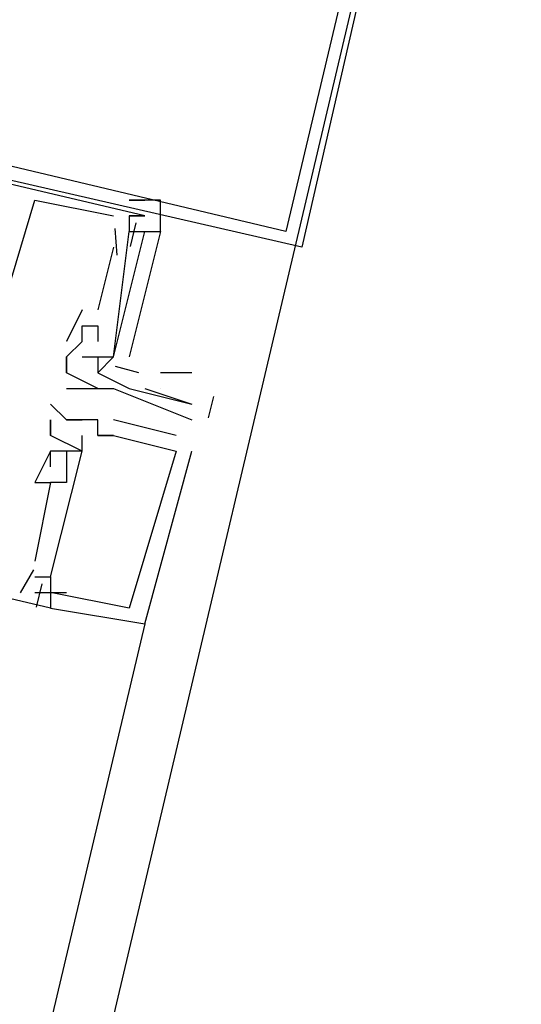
# Model space of a CAD drawing. Header units: feet. Extents: x -79 to 198, y -22 to 181.
# Tile 278 of 318: x 135.067 to 135.493, y 121.908 to 122.744. Entities that reach past the tile are written whole.
import ezdxf

# ---------------------------------------------------------------- set-up
doc = ezdxf.new("R2010")
doc.units = ezdxf.units.FT
doc.layers.add('A-LINEA', color=7, linetype='CONTINUOUS')

msp = doc.modelspace()

# ---------------------------------------------------------------- linework, layer by layer
at = {"layer": 'A-LINEA'}
for p, q in [((132.3067, 109.8711), (135.4933, 123.3644)), ((135.08, 122.5911), (135.08, 122.5911)), ((135.08, 122.5911), (135.08, 122.5911)), ((135.08, 122.5911), (135.08, 122.5911)), ((135.1333, 122.5778), (135.1333, 122.5778)), ((135.1333, 122.5778), (135.1333, 122.5778)), ((135.1333, 122.5778), (135.1333, 122.5778)), ((135.1467, 122.5778), (135.1467, 122.5778)), ((135.1467, 122.5778), (135.1467, 122.5778)), ((135.1467, 122.5778), (135.1467, 122.5778)), ((135.16, 122.5778), (135.16, 122.5778)), ((135.16, 122.5778), (135.16, 122.5778)), ((135.16, 122.5778), (135.16, 122.5778)), ((135.1733, 122.5778), (135.1733, 122.5778)), ((135.1733, 122.5778), (135.1733, 122.5778)), ((135.1733, 122.5778), (135.1733, 122.5778)), ((135.1657, 122.5717), (135.1609, 122.5517)), ((135.1657, 122.5717), (135.1609, 122.5517)), ((135.1657, 122.5717), (135.1609, 122.5517)), ((135.1467, 122.5644), (135.1467, 122.5644)), ((135.1467, 122.5644), (135.1467, 122.5644)), ((135.1467, 122.5644), (135.1467, 122.5644)), ((135.1479, 122.5669), (135.1495, 122.5443)), ((135.1479, 122.5669), (135.1495, 122.5443)), ((135.1479, 122.5669), (135.1495, 122.5443)), ((135.16, 122.5644), (135.16, 122.5644)), ((135.16, 122.5644), (135.16, 122.5644)), ((135.16, 122.5644), (135.16, 122.5644)), ((135.1467, 122.5511), (135.1333, 122.4978)), ((135.1467, 122.5511), (135.1333, 122.4978)), ((135.1467, 122.5511), (135.1333, 122.4978)), ((135.1467, 122.5511), (135.1467, 122.5511)), ((135.1467, 122.5511), (135.1467, 122.5511)), ((135.1467, 122.5511), (135.1467, 122.5511)), ((135.12, 122.4978), (135.1067, 122.4711)), ((135.12, 122.4978), (135.1067, 122.4711)), ((135.12, 122.4978), (135.1067, 122.4711)), ((135.12, 122.4978), (135.12, 122.4978)), ((135.12, 122.4978), (135.12, 122.4978)), ((135.12, 122.4978), (135.12, 122.4978)), ((135.1333, 122.4978), (135.1333, 122.4978)), ((135.1333, 122.4978), (135.1333, 122.4978)), ((135.1333, 122.4978), (135.1333, 122.4978)), ((135.12, 122.4844), (135.12, 122.4844)), ((135.12, 122.4844), (135.12, 122.4844)), ((135.12, 122.4844), (135.12, 122.4844)), ((135.1333, 122.4844), (135.1333, 122.4844)), ((135.1333, 122.4844), (135.1333, 122.4844)), ((135.1333, 122.4844), (135.1333, 122.4844)), ((135.1067, 122.4711), (135.1067, 122.4711)), ((135.1067, 122.4711), (135.1067, 122.4711)), ((135.1067, 122.4711), (135.1067, 122.4711)), ((135.1067, 122.4711), (135.1067, 122.4711)), ((135.1067, 122.4711), (135.1067, 122.4711)), ((135.1067, 122.4711), (135.1067, 122.4711)), ((135.1067, 122.4711), (135.1067, 122.4711)), ((135.12, 122.4711), (135.12, 122.4711)), ((135.12, 122.4711), (135.12, 122.4711)), ((135.12, 122.4711), (135.12, 122.4711)), ((135.12, 122.4711), (135.12, 122.4711)), ((135.1333, 122.4711), (135.1333, 122.4711)), ((135.1333, 122.4711), (135.1333, 122.4711)), ((135.1333, 122.4711), (135.1333, 122.4711)), ((135.1067, 122.4578), (135.1067, 122.4444)), ((135.1067, 122.4578), (135.1067, 122.4578)), ((135.1067, 122.4578), (135.1067, 122.4578)), ((135.1067, 122.4578), (135.1067, 122.4578)), ((135.1067, 122.4578), (135.1067, 122.4578)), ((135.1067, 122.4578), (135.1067, 122.4578)), ((135.1067, 122.4578), (135.1067, 122.4578)), ((135.1067, 122.4578), (135.1067, 122.4578)), ((135.1067, 122.4578), (135.1067, 122.4578)), ((135.12, 122.4578), (135.12, 122.4578)), ((135.12, 122.4578), (135.12, 122.4578)), ((135.12, 122.4578), (135.12, 122.4578)), ((135.1333, 122.4578), (135.1333, 122.4578)), ((135.1333, 122.4578), (135.1333, 122.4578)), ((135.1333, 122.4578), (135.1333, 122.4578)), ((135.1333, 122.4578), (135.1333, 122.4578)), ((135.1333, 122.4578), (135.1333, 122.4578)), ((135.1467, 122.4578), (135.1467, 122.4578)), ((135.1467, 122.4578), (135.1467, 122.4578)), ((135.1467, 122.4578), (135.1467, 122.4578)), ((135.1467, 122.4578), (135.1467, 122.4578)), ((135.1482, 122.45), (135.1681, 122.4445)), ((135.1482, 122.45), (135.1681, 122.4445)), ((135.1482, 122.45), (135.1681, 122.4445)), ((135.1067, 122.4444), (135.1067, 122.4444)), ((135.1067, 122.4444), (135.1067, 122.4444)), ((135.1333, 122.4444), (135.1333, 122.4444)), ((135.1333, 122.4444), (135.1333, 122.4444)), ((135.2133, 122.4444), (135.1867, 122.4444)), ((135.1067, 122.4311), (135.1067, 122.4311)), ((135.12, 122.4311), (135.12, 122.4311)), ((135.1333, 122.4311), (135.1333, 122.4311)), ((135.1333, 122.4311), (135.1333, 122.4311)), ((135.1467, 122.4311), (135.1467, 122.4311)), ((135.16, 122.4311), (135.16, 122.4311)), ((135.16, 122.4311), (135.16, 122.4311)), ((135.1733, 122.4311), (135.2133, 122.4178)), ((135.1867, 122.4311), (135.1867, 122.4311)), ((135.0933, 122.4178), (135.0933, 122.4178)), ((135.0933, 122.4178), (135.0933, 122.4178)), ((135.0933, 122.4178), (135.0933, 122.4178)), ((135.2133, 122.4178), (135.2133, 122.4178)), ((135.2317, 122.4243), (135.2273, 122.406)), ((135.0933, 122.4044), (135.0933, 122.3911)), ((135.0933, 122.4044), (135.0933, 122.4044)), ((135.0933, 122.4044), (135.0933, 122.4044)), ((135.0933, 122.4044), (135.0933, 122.3911)), ((135.0933, 122.4044), (135.0933, 122.4044)), ((135.0933, 122.4044), (135.0933, 122.4044)), ((135.0933, 122.4044), (135.0933, 122.3911)), ((135.0933, 122.4044), (135.0933, 122.4044)), ((135.0933, 122.4044), (135.0933, 122.4044)), ((135.1067, 122.4044), (135.12, 122.4044)), ((135.1067, 122.4044), (135.1067, 122.4044)), ((135.1067, 122.4044), (135.1067, 122.4044)), ((135.1067, 122.4044), (135.12, 122.4044)), ((135.1067, 122.4044), (135.1067, 122.4044)), ((135.1067, 122.4044), (135.1067, 122.4044)), ((135.1067, 122.4044), (135.12, 122.4044)), ((135.1067, 122.4044), (135.1067, 122.4044)), ((135.1067, 122.4044), (135.1067, 122.4044)), ((135.12, 122.4044), (135.12, 122.4044)), ((135.12, 122.4044), (135.12, 122.4044)), ((135.12, 122.4044), (135.12, 122.4044)), ((135.1333, 122.4044), (135.1333, 122.4044)), ((135.1333, 122.4044), (135.1333, 122.4044)), ((135.1333, 122.4044), (135.1333, 122.4044)), ((135.1333, 122.4044), (135.1333, 122.4044)), ((135.1333, 122.4044), (135.1333, 122.4044)), ((135.1333, 122.4044), (135.1333, 122.4044)), ((135.1333, 122.4044), (135.1333, 122.4044)), ((135.1333, 122.4044), (135.1333, 122.4044)), ((135.1333, 122.4044), (135.1333, 122.4044)), ((135.2, 122.3911), (135.1467, 122.4044)), ((135.1467, 122.4044), (135.1467, 122.4044)), ((135.2, 122.3911), (135.1467, 122.4044)), ((135.1467, 122.4044), (135.1467, 122.4044)), ((135.2, 122.3911), (135.1467, 122.4044)), ((135.1467, 122.4044), (135.1467, 122.4044)), ((135.2133, 122.4044), (135.2133, 122.4044)), ((135.0933, 122.3911), (135.0933, 122.3911)), ((135.0933, 122.3911), (135.0933, 122.3911)), ((135.0933, 122.3911), (135.0933, 122.3911)), ((135.0933, 122.3911), (135.0933, 122.3911)), ((135.0933, 122.3911), (135.0933, 122.3911)), ((135.0933, 122.3911), (135.0933, 122.3911)), ((135.12, 122.3911), (135.12, 122.3911)), ((135.12, 122.3911), (135.12, 122.3911)), ((135.12, 122.3911), (135.12, 122.3911)), ((135.1333, 122.3911), (135.1333, 122.3911)), ((135.1333, 122.3911), (135.1333, 122.3911)), ((135.1333, 122.3911), (135.1333, 122.3911)), ((135.1333, 122.3911), (135.1333, 122.3911)), ((135.1333, 122.3911), (135.1333, 122.3911)), ((135.1333, 122.3911), (135.1333, 122.3911)), ((135.1333, 122.3911), (135.1333, 122.3911)), ((135.1333, 122.3911), (135.1333, 122.3911)), ((135.1333, 122.3911), (135.1333, 122.3911)), ((135.1467, 122.3911), (135.1467, 122.3911)), ((135.1467, 122.3911), (135.1467, 122.3911)), ((135.1467, 122.3911), (135.1467, 122.3911)), ((135.1467, 122.3911), (135.1467, 122.3911)), ((135.1467, 122.3911), (135.1467, 122.3911)), ((135.1467, 122.3911), (135.1467, 122.3911)), ((135.2, 122.3911), (135.2, 122.3911)), ((135.2, 122.3911), (135.2, 122.3911)), ((135.2, 122.3911), (135.2, 122.3911)), ((135.0933, 122.3778), (135.0933, 122.3778)), ((135.0933, 122.3778), (135.0933, 122.3778)), ((135.0933, 122.3778), (135.0933, 122.3778)), ((135.0933, 122.3778), (135.0933, 122.3778)), ((135.0933, 122.3778), (135.0933, 122.3778)), ((135.0933, 122.3778), (135.0933, 122.3778)), ((135.1067, 122.3778), (135.1067, 122.3778)), ((135.1067, 122.3778), (135.1067, 122.3778)), ((135.1067, 122.3778), (135.1067, 122.3778)), ((135.1067, 122.3778), (135.1067, 122.3778)), ((135.1067, 122.3778), (135.1067, 122.3778)), ((135.1067, 122.3778), (135.1067, 122.3778)), ((135.12, 122.3778), (135.12, 122.3778)), ((135.12, 122.3778), (135.12, 122.3778)), ((135.12, 122.3778), (135.12, 122.3778)), ((135.12, 122.3778), (135.12, 122.3778)), ((135.12, 122.3778), (135.12, 122.3778)), ((135.12, 122.3778), (135.12, 122.3778)), ((135.2, 122.3778), (135.2, 122.3778)), ((135.2, 122.3778), (135.2, 122.3778)), ((135.2, 122.3778), (135.2, 122.3778)), ((135.2, 122.3778), (135.2, 122.3778)), ((135.2, 122.3778), (135.2, 122.3778)), ((135.2, 122.3778), (135.2, 122.3778)), ((135.2133, 122.3778), (135.2133, 122.3778)), ((135.2133, 122.3778), (135.2133, 122.3778)), ((135.2133, 122.3778), (135.2133, 122.3778)), ((135.0933, 122.3644), (135.0933, 122.3644)), ((135.0933, 122.3644), (135.0933, 122.3644)), ((135.0933, 122.3644), (135.0933, 122.3644)), ((135.1067, 122.3644), (135.1067, 122.3644)), ((135.1067, 122.3644), (135.1067, 122.3644)), ((135.1067, 122.3644), (135.1067, 122.3644)), ((135.08, 122.3511), (135.08, 122.3511)), ((135.08, 122.3511), (135.08, 122.3511)), ((135.08, 122.3511), (135.08, 122.3511)), ((135.0933, 122.3511), (135.0933, 122.3511)), ((135.0933, 122.3511), (135.0933, 122.3511)), ((135.0933, 122.3511), (135.0933, 122.3511)), ((135.0933, 122.3511), (135.0933, 122.3511)), ((135.0933, 122.3511), (135.0933, 122.3511)), ((135.0933, 122.3511), (135.0933, 122.3511)), ((135.1067, 122.3511), (135.1067, 122.3511)), ((135.1067, 122.3511), (135.1067, 122.3511)), ((135.1067, 122.3511), (135.1067, 122.3511)), ((135.08, 122.2844), (135.08, 122.2844)), ((135.08, 122.2844), (135.08, 122.2844)), ((135.08, 122.2844), (135.08, 122.2844)), ((135.0788, 122.2768), (135.0673, 122.2573)), ((135.0788, 122.2768), (135.0673, 122.2573)), ((135.0788, 122.2768), (135.0673, 122.2573)), ((135.08, 122.2711), (135.08, 122.2711)), ((135.08, 122.2711), (135.08, 122.2711)), ((135.08, 122.2711), (135.08, 122.2711)), ((135.0933, 122.2711), (135.0933, 122.2711)), ((135.0933, 122.2711), (135.0933, 122.2711)), ((135.0933, 122.2711), (135.0933, 122.2711)), ((135.0933, 122.2711), (135.0933, 122.2711)), ((135.0933, 122.2711), (135.0933, 122.2711)), ((135.0933, 122.2711), (135.0933, 122.2711)), ((135.08, 122.2578), (135.08, 122.2578)), ((135.08, 122.2578), (135.08, 122.2578)), ((135.08, 122.2578), (135.08, 122.2578)), ((135.0857, 122.2651), (135.0809, 122.2451)), ((135.0857, 122.2651), (135.0809, 122.2451)), ((135.0857, 122.2651), (135.0809, 122.2451)), ((135.0933, 122.2578), (135.0933, 122.2578)), ((135.0933, 122.2578), (135.0933, 122.2578)), ((135.0933, 122.2578), (135.0933, 122.2578)), ((135.0933, 122.2578), (135.0933, 122.2578)), ((135.0933, 122.2578), (135.0933, 122.2578)), ((135.0933, 122.2578), (135.0933, 122.2578)), ((135.0933, 122.2578), (135.0933, 122.2578)), ((135.0933, 122.2578), (135.0933, 122.2578)), ((135.0933, 122.2578), (135.0933, 122.2578)), ((135.1067, 122.2578), (135.1067, 122.2578)), ((135.1067, 122.2578), (135.1067, 122.2578)), ((135.1067, 122.2578), (135.1067, 122.2578)), ((135.0933, 122.2444), (135.0933, 122.2444)), ((135.0933, 122.2444), (135.0933, 122.2444)), ((135.0933, 122.2444), (135.0933, 122.2444)), ((135.0933, 122.2444), (135.0933, 122.2444)), ((135.0933, 122.2444), (135.0933, 122.2444)), ((135.0933, 122.2444), (135.0933, 122.2444)), ((135.16, 122.2444), (135.16, 122.2444)), ((135.16, 122.2444), (135.16, 122.2444)), ((135.16, 122.2444), (135.16, 122.2444)), ((135.1733, 122.2311), (133.2933, 114.2844)), ((135.1733, 122.2311), (135.1733, 122.2311)), ((135.1733, 122.2311), (135.1733, 122.2311)), ((135.1733, 122.2311), (135.1733, 122.2311))]:
    msp.add_line(p, q, dxfattribs=at)
for points in [[(134.68, 123.5511), (135.4933, 123.3644), (135.3067, 122.5511), (134.4933, 122.7378), (134.68, 123.5511)], [(134.6933, 123.5378), (135.48, 123.3511), (135.2933, 122.5644), (134.5067, 122.7511), (134.6933, 123.5378)], [(135.16, 122.5778), (135.1733, 122.5778), (134.4933, 122.7378), (134.4533, 122.5911), (134.48, 122.5911)], [(135.16, 122.5778), (135.1733, 122.5778), (134.4933, 122.7378), (134.4533, 122.5911), (134.48, 122.5911)], [(135.16, 122.5778), (135.1733, 122.5778), (134.4933, 122.7378), (134.4533, 122.5911), (134.48, 122.5911)], [(135.04, 122.4578), (135.08, 122.5911), (135.1467, 122.5778)], [(135.04, 122.4578), (135.08, 122.5911), (135.1467, 122.5778)], [(135.04, 122.4578), (135.08, 122.5911), (135.1467, 122.5778)], [(135.1733, 122.5778), (135.16, 122.5778), (135.16, 122.5644), (135.1733, 122.5644), (135.1867, 122.5644), (135.1867, 122.5911), (135.16, 122.5911), (135.1733, 122.5911)], [(135.08, 122.2578), (135.0933, 122.2578), (135.0933, 122.2444), (134.4133, 122.4044), (134.4533, 122.5644), (134.4667, 122.5644), (134.4667, 122.5511), (134.4533, 122.5244), (134.4667, 122.5378)], [(135.08, 122.2578), (135.0933, 122.2578), (135.0933, 122.2444), (134.4133, 122.4044), (134.4533, 122.5644), (134.4667, 122.5644), (134.4667, 122.5511), (134.4533, 122.5244), (134.4667, 122.5378)], [(135.08, 122.2578), (135.0933, 122.2578), (135.0933, 122.2444), (134.4133, 122.4044), (134.4533, 122.5644), (134.4667, 122.5644), (134.4667, 122.5511), (134.4533, 122.5244), (134.4667, 122.5378)], [(135.1333, 122.4578), (135.1467, 122.4578), (135.16, 122.5644)], [(135.1333, 122.4578), (135.1467, 122.4578), (135.16, 122.5644)], [(135.1333, 122.4578), (135.1467, 122.4578), (135.16, 122.5644)], [(135.1467, 122.4578), (135.1733, 122.5644), (135.1867, 122.5644), (135.16, 122.4578)], [(135.1467, 122.4578), (135.1733, 122.5644), (135.1867, 122.5644), (135.16, 122.4578)], [(135.1467, 122.4578), (135.1733, 122.5644), (135.1867, 122.5644), (135.16, 122.4578)], [(135.1067, 122.4578), (135.12, 122.4711), (135.12, 122.4844), (135.1333, 122.4844), (135.1333, 122.4711)], [(135.1067, 122.4578), (135.12, 122.4711), (135.12, 122.4844), (135.1333, 122.4844), (135.1333, 122.4711)], [(135.1067, 122.4578), (135.12, 122.4711), (135.12, 122.4844), (135.1333, 122.4844), (135.1333, 122.4711)], [(135.1067, 122.4578), (135.12, 122.4711), (135.12, 122.4711)], [(135.1333, 122.4311), (135.1067, 122.4444), (135.1067, 122.4578)], [(135.12, 122.4578), (135.1333, 122.4578), (135.1333, 122.4444)], [(135.12, 122.4578), (135.1333, 122.4578), (135.1333, 122.4578), (135.1333, 122.4578)], [(135.1467, 122.4578), (135.1333, 122.4444), (135.1333, 122.4444), (135.16, 122.4311)], [(135.1067, 122.4311), (135.12, 122.4311), (135.1333, 122.4311), (135.1467, 122.4311), (135.2133, 122.4044)], [(135.16, 122.4311), (135.16, 122.4311), (135.16, 122.4311), (135.16, 122.4311), (135.2133, 122.4178), (135.2133, 122.4178), (135.2133, 122.4178)], [(135.1333, 122.3911), (135.1467, 122.3911), (135.1333, 122.3911), (135.1333, 122.4044), (135.1067, 122.4044), (135.0933, 122.4178)], [(135.1333, 122.3911), (135.1467, 122.3911), (135.1333, 122.3911), (135.1333, 122.4044), (135.1067, 122.4044), (135.0933, 122.4178)], [(135.1333, 122.3911), (135.1467, 122.3911), (135.1333, 122.3911), (135.1333, 122.4044), (135.1067, 122.4044), (135.0933, 122.4178)], [(135.12, 122.3778), (135.0933, 122.3911), (135.0933, 122.4044)], [(135.12, 122.3778), (135.0933, 122.3911), (135.0933, 122.4044)], [(135.12, 122.3778), (135.0933, 122.3911), (135.0933, 122.4044)], [(135.1333, 122.3911), (135.1467, 122.3911), (135.1467, 122.3911), (135.1467, 122.3911), (135.1467, 122.3911), (135.2, 122.3778), (135.2, 122.3778), (135.16, 122.2444), (135.16, 122.2444), (135.0933, 122.2578), (135.1067, 122.2578)], [(135.1333, 122.3911), (135.1467, 122.3911), (135.1467, 122.3911), (135.1467, 122.3911), (135.1467, 122.3911), (135.2, 122.3778), (135.2, 122.3778), (135.16, 122.2444), (135.16, 122.2444), (135.0933, 122.2578), (135.1067, 122.2578)], [(135.1333, 122.3911), (135.1467, 122.3911), (135.1467, 122.3911), (135.1467, 122.3911), (135.1467, 122.3911), (135.2, 122.3778), (135.2, 122.3778), (135.16, 122.2444), (135.16, 122.2444), (135.0933, 122.2578), (135.1067, 122.2578)], [(135.12, 122.3778), (135.12, 122.3911), (135.12, 122.3911)], [(135.12, 122.3778), (135.12, 122.3778), (135.12, 122.3911)], [(135.12, 122.3778), (135.12, 122.3911), (135.12, 122.3911)], [(135.12, 122.3778), (135.12, 122.3778), (135.12, 122.3911)], [(135.12, 122.3778), (135.12, 122.3911), (135.12, 122.3911)], [(135.12, 122.3778), (135.12, 122.3778), (135.12, 122.3911)], [(135.08, 122.2711), (135.0933, 122.2711), (135.12, 122.3778), (135.1067, 122.3778), (135.1067, 122.3644), (135.1067, 122.3511), (135.0933, 122.3511)], [(135.0933, 122.3644), (135.0933, 122.3778), (135.08, 122.3511), (135.0933, 122.3511), (135.08, 122.2844)], [(135.08, 122.2711), (135.0933, 122.2711), (135.12, 122.3778), (135.1067, 122.3778), (135.1067, 122.3644), (135.1067, 122.3511), (135.0933, 122.3511)], [(135.0933, 122.3644), (135.0933, 122.3778), (135.08, 122.3511), (135.0933, 122.3511), (135.08, 122.2844)], [(135.08, 122.2711), (135.0933, 122.2711), (135.12, 122.3778), (135.1067, 122.3778), (135.1067, 122.3644), (135.1067, 122.3511), (135.0933, 122.3511)], [(135.0933, 122.3644), (135.0933, 122.3778), (135.08, 122.3511), (135.0933, 122.3511), (135.08, 122.2844)], [(135.0933, 122.2711), (135.0933, 122.2444), (135.1733, 122.2311), (135.1733, 122.2311), (135.2133, 122.3778)], [(135.1067, 122.3778), (135.1067, 122.3778), (135.1067, 122.3778), (135.0933, 122.3778), (135.0933, 122.3778), (135.0933, 122.3778), (135.0933, 122.3778), (135.0933, 122.3778)], [(135.0933, 122.2711), (135.0933, 122.2444), (135.1733, 122.2311), (135.1733, 122.2311), (135.2133, 122.3778)], [(135.1067, 122.3778), (135.1067, 122.3778), (135.1067, 122.3778), (135.0933, 122.3778), (135.0933, 122.3778), (135.0933, 122.3778), (135.0933, 122.3778), (135.0933, 122.3778)], [(135.0933, 122.2711), (135.0933, 122.2444), (135.1733, 122.2311), (135.1733, 122.2311), (135.2133, 122.3778)], [(135.1067, 122.3778), (135.1067, 122.3778), (135.1067, 122.3778), (135.0933, 122.3778), (135.0933, 122.3778), (135.0933, 122.3778), (135.0933, 122.3778), (135.0933, 122.3778)]]:
    msp.add_lwpolyline(points, dxfattribs=at)

doc.saveas('drawing.dxf')
